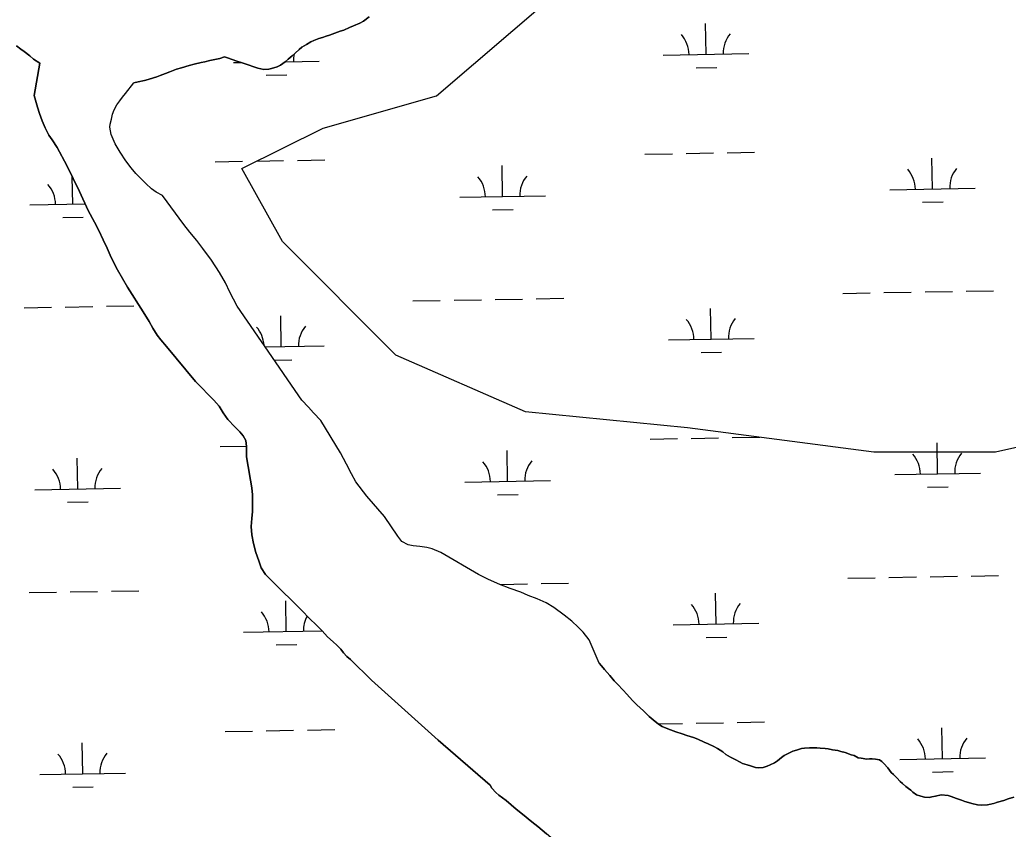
# Model space of a CAD drawing. Extents: x 3903937 to 3942190, y 260677 to 286651.
# Drawn here: x 3920916 to 3922070, y 269553 to 270498 of the extents above; entities that cross this region are included whole.
import ezdxf

# ---------------------------------------------------------------- set-up
doc = ezdxf.new("R2010")
doc.units = 0
for name, color, linetype in [('V-SITE-VEGE', 7, 'Continuous'), ('V-TOPO-SHOR', 7, 'Continuous'), ('V-WETL-SWMP', 7, 'Continuous')]:
    doc.layers.add(name, color=color, linetype=linetype)

msp = doc.modelspace()

# ---------------------------------------------------------------- linework, layer by layer
at = {"layer": 'V-SITE-VEGE'}
msp.add_lwpolyline([(3922310.6, 270049.7), (3922055.2, 269993), (3921913.4, 269993), (3921695.8, 270021.4), (3921506.7, 270040.3), (3921355.4, 270106.5), (3921223, 270239), (3921175.7, 270324.1), (3921270.3, 270371.5), (3921402.7, 270409.3), (3921535.1, 270522.8), (3921610.7, 270683.7), (3921658, 270797.2), (3921629.6, 270901.3), (3921487.8, 270986.5), (3921327, 271052.7), (3921260.8, 271260.9), (3921279.7, 271374.4), (3921364.8, 271469), (3921506.7, 271497.4), (3921752.6, 271469), (3921818.8, 271450.1), (3922055.2, 271421.7), (3922320, 271317.7)], dxfattribs=at)
at = {"layer": 'V-TOPO-SHOR'}
for points in [[(3921324.2, 270501.2), (3921317.6, 270496.3), (3921313.1, 270494), (3921306, 270490.9), (3921301.3, 270488.8), (3921294.5, 270485.7), (3921290.4, 270484.5), (3921284, 270482.2), (3921277.9, 270480.1), (3921273.8, 270478.7), (3921269.7, 270477.2), (3921265.4, 270476), (3921259.7, 270473.7), (3921256.2, 270472), (3921251.1, 270469.1), (3921245.7, 270466), (3921242.5, 270463.4), (3921237.6, 270459), (3921234.3, 270455.9), (3921229.6, 270451.8), (3921226.1, 270448.9), (3921220.6, 270444.8), (3921216.7, 270442.9), (3921210.3, 270440.9), (3921206.9, 270440.2), (3921201.3, 270439.8), (3921197.6, 270440.6), (3921194.3, 270441.6), (3921188.2, 270443.2), (3921183.9, 270445.1), (3921176, 270447.7), (3921169.7, 270449.7), (3921158.8, 270453.6), (3921155.1, 270454.6), (3921150, 270452.9), (3921145.9, 270452.1), (3921138.3, 270450.4), (3921132.3, 270449)], [(3920939.8, 270447.4), (3920932.4, 270452.1), (3920927.9, 270455.7), (3920921.3, 270461), (3920917.6, 270463.7), (3920912.5, 270467.4)], [(3921132.3, 270449), (3921128, 270448.1), (3921119.8, 270446), (3921114.1, 270444.6), (3921105.1, 270441.9), (3921099.3, 270440.2), (3921091.3, 270437.3), (3921086.4, 270435.4), (3921080.3, 270432.7), (3921076.4, 270431.5), (3921072.5, 270430), (3921066.3, 270428.4), (3921061.8, 270426.9), (3921054.6, 270425.5), (3921049.5, 270424.4)], [(3921465.4, 269604.4), (3921404.7, 269656.6), (3921327, 269727), (3921302.2, 269751), (3921297.9, 269754.4), (3921294.2, 269758.6), (3921291.1, 269763), (3921286.5, 269767.6), (3921282.2, 269771.5), (3921275.7, 269777.6), (3921269.3, 269784.5), (3921262.7, 269791.2), (3921254.5, 269798.8), (3921245.5, 269808), (3921210.7, 269842.7), (3921203.3, 269850.4), (3921198.2, 269858), (3921195.2, 269866), (3921191.8, 269875.8), (3921189.2, 269886.3), (3921187.2, 269896.6), (3921186.4, 269906.4), (3921187.1, 269915.6), (3921187.8, 269923.6), (3921188.1, 269932), (3921187.9, 269943.1), (3921187.3, 269951.5), (3921185.5, 269960.3), (3921183, 269976.4), (3921181.1, 269987.6), (3921181.1, 269999.8), (3921180, 270006.6), (3921177.2, 270012), (3921173.2, 270016.8), (3921167.4, 270022.7), (3921159.3, 270031.3), (3921153.9, 270039), (3921148.9, 270046.8), (3921142.8, 270053.7), (3921136.3, 270060.3), (3921128.7, 270068), (3921121.6, 270075.6), (3921087.6, 270116.6), (3921081, 270124.2), (3921076.6, 270129.6), (3921071.8, 270137.7), (3921067.3, 270145.6), (3921060.3, 270157), (3921041.9, 270185.6), (3921030.4, 270205.9), (3921023, 270220.3), (3921018.4, 270231.1), (3921013.8, 270240.8), (3921008.7, 270251.7), (3921003.4, 270261.5), (3920996, 270275.4), (3920985.9, 270297.6), (3920971.1, 270327.8), (3920960.1, 270348.7), (3920954.1, 270357.7), (3920950.4, 270363.3), (3920945.9, 270371.8), (3920942.3, 270380), (3920939.3, 270388.6), (3920937.1, 270395.8), (3920933, 270409.5), (3920939.8, 270447.4)], [(3921592.6, 269746.5), (3921580.8, 269773.8), (3921574.1, 269782.7), (3921568.3, 269788.9), (3921560.7, 269795.9), (3921551.9, 269802.6), (3921539.7, 269811.6), (3921530.7, 269817.1), (3921520.3, 269821.9), (3921509.9, 269825.8), (3921501, 269829.7), (3921488.7, 269833.9), (3921476.8, 269838.5), (3921463.6, 269844.5), (3921451.6, 269850.4), (3921408, 269875.9), (3921397.6, 269880.1), (3921391.5, 269881.8), (3921383.3, 269882.9), (3921375.4, 269883.5), (3921369.8, 269884.8), (3921362.3, 269888.7), (3921357.7, 269894.9), (3921342, 269917.8), (3921321.4, 269941.5), (3921308.6, 269958.5), (3921303.4, 269967.7), (3921297.7, 269979.1), (3921290.5, 269992.3), (3921267.7, 270030.2), (3921259.3, 270038.8), (3921253.2, 270045.5), (3921245.7, 270053.8), (3921237.9, 270064.9), (3921210.6, 270104.6), (3921170.1, 270163.6), (3921161.5, 270179.8), (3921156.3, 270190.7), (3921149.4, 270202.7), (3921140, 270217.2), (3921129.9, 270230.8), (3921122.8, 270240.4), (3921114.7, 270250.1), (3921107.8, 270259), (3921082.8, 270292.9), (3921075.6, 270296.8), (3921070.1, 270300.7), (3921063.4, 270306.9), (3921058.3, 270311.8), (3921051.8, 270318.4), (3921046.5, 270324.9), (3921040.2, 270333.4), (3921033.6, 270343.5), (3921027.8, 270353.1), (3921022.9, 270363.9), (3921021.5, 270372.4), (3921021.8, 270375.9), (3921023.3, 270382), (3921024.7, 270387.8), (3921026.4, 270392.9), (3921029.6, 270398.7), (3921033.1, 270403.4), (3921036.3, 270407.5), (3921039.8, 270411.7), (3921049.5, 270424.4)], [(3921592.6, 269746.5), (3921595.3, 269743.6), (3921599, 269739.1), (3921601.9, 269735.9), (3921605, 269732.2), (3921610.2, 269726.2), (3921614.1, 269722.2), (3921620.5, 269715.2), (3921624.8, 269710.3), (3921631.6, 269702.9), (3921636.6, 269698), (3921644.2, 269691.1), (3921651, 269684.5), (3921655.5, 269680.7), (3921661.9, 269675.4), (3921666.2, 269672.7), (3921672.8, 269670.1), (3921682, 269666.6), (3921689.6, 269664), (3921694.8, 269662.2), (3921702.6, 269659.7), (3921707.7, 269657.9), (3921715.1, 269654.6), (3921720, 269652.6), (3921726.6, 269649.4), (3921730.9, 269647.1), (3921736.9, 269643), (3921740.6, 269640.2), (3921746, 269636.9), (3921751.3, 269634.1), (3921757.3, 269631), (3921760.1, 269629.4), (3921765.3, 269627.8), (3921769.2, 269626.7), (3921775.1, 269624.9), (3921778.8, 269624.3), (3921784.2, 269624.8), (3921788.9, 269626.4), (3921792.4, 269627.9), (3921797.3, 269630.3), (3921800.8, 269632.8), (3921805.5, 269636.5), (3921808.7, 269639), (3921814.7, 269641.9), (3921818.6, 269643.8), (3921823.1, 269645.2), (3921829, 269646.9), (3921832.5, 269647.3), (3921838, 269648), (3921841.7, 269648)], [(3921841.7, 269648), (3921846.9, 269647.8), (3921850.6, 269647.6), (3921856.3, 269647), (3921860, 269646.6), (3921865.1, 269645.6), (3921871.1, 269644.6), (3921874.6, 269643.6), (3921879.7, 269642.2), (3921886.9, 269639.7), (3921890.2, 269638.7), (3921895.1, 269636.3), (3921898.4, 269635.9), (3921905, 269634.7), (3921908.1, 269634.9), (3921911.4, 269634.9), (3921915.3, 269634.7), (3921920, 269633.7), (3921922.7, 269631.9), (3921924.9, 269629.4), (3921929.5, 269624.5), (3921933.6, 269619), (3921936.1, 269616.5), (3921940, 269612.7), (3921944.1, 269608.6), (3921946.6, 269606.1), (3921950.7, 269602.6), (3921953.8, 269600.4), (3921956.4, 269598.2), (3921958.9, 269596.1), (3921963.2, 269593.1), (3921968.2, 269591.4), (3921972.3, 269590.2), (3921977.8, 269590), (3921980.9, 269590.5), (3921985.2, 269591.5), (3921991.8, 269593), (3922000, 269592), (3922003.7, 269590.8), (3922009.6, 269588.7), (3922015.6, 269586.7), (3922019.5, 269585.3), (3922023.6, 269584.1), (3922027.5, 269582.8), (3922034.1, 269581.2), (3922038.4, 269580.8), (3922045.8, 269581.3), (3922053.1, 269582.9), (3922057.7, 269584.2), (3922065, 269586.5), (3922070, 269588.1), (3922076.7, 269590.4)], [(3921605.6, 269477.9), (3921599.9, 269484.3), (3921590.8, 269493.9), (3921580.9, 269503.3), (3921573.5, 269510), (3921563, 269520.2), (3921555.6, 269526.4), (3921548.4, 269532.7), (3921541.4, 269538.8), (3921531.3, 269547.2), (3921521.2, 269556), (3921514, 269561.5), (3921503.3, 269570.3), (3921495.9, 269576.2), (3921483.9, 269586.4), (3921475.7, 269592.5), (3921472, 269595.6), (3921467.2, 269600.9), (3921465.4, 269604.4)]]:
    msp.add_lwpolyline(points, dxfattribs=at)
at = {"layer": 'V-WETL-SWMP'}
for p, q in [((3921717.5, 270457.7), (3921716.9, 270493.6)), ((3921226.2, 270449), (3921265.7, 270449.7)), ((3921667.5, 270456.8), (3921767.5, 270458.5)), ((3921165.7, 270447.9), (3921174.8, 270448.1)), ((3921705.8, 270442), (3921729.8, 270442.4)), ((3921203.9, 270433.2), (3921227.9, 270433.6)), ((3921192.3, 270333), (3921224.3, 270333.5)), ((3921240.3, 270333.8), (3921272.3, 270334.4)), ((3921646.1, 270340.9), (3921678.1, 270341.5)), ((3921694.1, 270341.8), (3921726.1, 270342.4)), ((3921742.1, 270342.6), (3921774.1, 270343.2)), ((3921981.7, 270300.4), (3921981.1, 270336.4)), ((3921144.3, 270332.1), (3921176.3, 270332.7)), ((3921479.9, 270291.6), (3921479.3, 270327.6)), ((3920978.1, 270282.8), (3920977.5, 270314.7)), ((3921931.8, 270299.5), (3922031.7, 270301.3)), ((3921429.9, 270290.7), (3921529.9, 270292.5)), ((3920928.1, 270281.9), (3920992.6, 270283)), ((3921468.2, 270275.9), (3921492.2, 270276.4)), ((3921970, 270284.8), (3921994, 270285.2)), ((3920966.4, 270267.1), (3920990.4, 270267.5)), ((3921519.2, 270172.2), (3921551.2, 270172.7)), ((3921877, 270178.5), (3921909, 270179)), ((3921925, 270179.3), (3921957, 270179.9)), ((3921973, 270180.2), (3922005, 270180.7)), ((3922021, 270181), (3922053, 270181.6)), ((3920921.4, 270161.7), (3920953.4, 270162.2)), ((3920969.4, 270162.5), (3921001.4, 270163.1)), ((3921017.4, 270163.4), (3921049.3, 270163.9)), ((3921375.2, 270169.7), (3921407.2, 270170.2)), ((3921423.2, 270170.5), (3921455.2, 270171.1)), ((3921471.2, 270171.3), (3921503.2, 270171.9)), ((3921723.4, 270125), (3921722.7, 270161)), ((3921221.5, 270116.2), (3921220.9, 270152.2)), ((3921673.4, 270124.1), (3921773.4, 270125.9)), ((3921202.9, 270115.9), (3921271.5, 270117.1)), ((3921711.6, 270109.4), (3921735.6, 270109.8)), ((3921213.4, 270100.6), (3921233.8, 270101)), ((3921748, 270010), (3921780, 270010.6)), ((3921150.2, 269999.5), (3921181.1, 270000)), ((3921652, 270008.3), (3921684, 270008.9)), ((3921700, 270009.2), (3921732, 270009.7)), ((3921987.6, 269967.8), (3921987, 270003.8)), ((3921485.8, 269959), (3921485.1, 269995)), ((3920983.9, 269950.1), (3920983.3, 269986.1)), ((3921937.6, 269966.9), (3922037.6, 269968.7)), ((3921435.8, 269958.1), (3921535.8, 269959.8)), ((3920934, 269949.2), (3921033.9, 269951)), ((3921474, 269943.3), (3921498, 269943.7)), ((3921975.9, 269952.2), (3921999.9, 269952.6)), ((3920972.2, 269934.5), (3920996.2, 269934.9)), ((3922026.9, 269848.4), (3922058.9, 269849)), ((3921477, 269838.7), (3921509, 269839.3)), ((3921525, 269839.6), (3921557, 269840.1)), ((3921882.9, 269845.9), (3921914.9, 269846.4)), ((3921930.9, 269846.7), (3921962.9, 269847.3)), ((3921978.9, 269847.6), (3922010.9, 269848.1)), ((3920927.2, 269829), (3920959.2, 269829.6)), ((3920975.2, 269829.9), (3921007.2, 269830.4)), ((3921023.2, 269830.7), (3921055.2, 269831.3)), ((3921729.2, 269792.4), (3921728.6, 269828.4)), ((3921227.4, 269783.6), (3921226.8, 269819.6)), ((3921679.2, 269791.5), (3921779.2, 269793.3)), ((3921177.4, 269782.7), (3921269.5, 269784.3)), ((3921215.7, 269767.9), (3921239.7, 269768.4)), ((3921717.5, 269776.8), (3921741.5, 269777.2)), ((3921661.4, 269675.8), (3921689.8, 269676.3)), ((3921705.8, 269676.5), (3921737.8, 269677.1)), ((3921753.8, 269677.4), (3921785.8, 269678)), ((3921156, 269666.9), (3921188, 269667.4)), ((3921204, 269667.7), (3921236, 269668.3)), ((3921252, 269668.6), (3921284, 269669.1)), ((3921993.5, 269635.2), (3921992.8, 269671.2)), ((3920989.8, 269617.5), (3920989.2, 269653.5)), ((3921943.5, 269634.3), (3922043.5, 269636)), ((3920939.8, 269616.6), (3921039.8, 269618.4)), ((3921981.7, 269619.5), (3922005.7, 269620)), ((3920978.1, 269601.9), (3921002.1, 269602.3))]:
    msp.add_line(p, q, dxfattribs=at)
for points in [[(3921049.5, 270424.4), (3921054.6, 270425.5), (3921061.8, 270426.9), (3921066.3, 270428.4), (3921072.5, 270430), (3921076.4, 270431.5), (3921080.3, 270432.7), (3921086.4, 270435.4), (3921091.3, 270437.3), (3921099.3, 270440.2), (3921105.1, 270441.9), (3921114.1, 270444.6), (3921119.8, 270446), (3921128, 270448.1), (3921132.3, 270449), (3921138.3, 270450.4), (3921145.9, 270452.1), (3921150, 270452.9), (3921155.1, 270454.6), (3921158.8, 270453.6), (3921169.7, 270449.7), (3921176, 270447.7), (3921183.9, 270445.1), (3921188.2, 270443.2), (3921194.3, 270441.6), (3921197.6, 270440.6), (3921201.3, 270439.8), (3921206.9, 270440.2), (3921210.3, 270440.9), (3921216.7, 270442.9), (3921220.6, 270444.8), (3921226.1, 270448.9), (3921229.6, 270451.8), (3921234.3, 270455.9), (3921237.6, 270459), (3921242.5, 270463.4), (3921245.7, 270466), (3921251.1, 270469.1), (3921256.2, 270472), (3921259.7, 270473.7), (3921265.4, 270476), (3921269.7, 270477.2), (3921273.8, 270478.7), (3921277.9, 270480.1), (3921284, 270482.2), (3921290.4, 270484.5), (3921294.5, 270485.7), (3921301.3, 270488.8), (3921306, 270490.9), (3921313.1, 270494), (3921317.6, 270496.3), (3921324.2, 270501.2)], [(3920912.5, 270467.4), (3920917.6, 270463.7), (3920921.3, 270461), (3920927.9, 270455.7)], [(3920927.9, 270455.7), (3920932.4, 270452.1), (3920939.9, 270447.4), (3920933, 270409.5), (3920937.1, 270395.8), (3920939.3, 270388.6), (3920942.3, 270380), (3920945.9, 270371.8), (3920950.4, 270363.3), (3920954.1, 270357.7), (3920960.1, 270348.7), (3920971.1, 270327.8), (3920985.9, 270297.6), (3920996, 270275.4), (3921003.4, 270261.5), (3921008.7, 270251.7), (3921013.8, 270240.8), (3921018.4, 270231.1), (3921023, 270220.3), (3921030.4, 270205.9), (3921041.9, 270185.6), (3921060.3, 270157), (3921067.3, 270145.6), (3921071.8, 270137.7), (3921076.6, 270129.6), (3921081, 270124.2), (3921087.6, 270116.6), (3921121.6, 270075.6), (3921128.7, 270068), (3921136.3, 270060.3), (3921142.8, 270053.7), (3921148.9, 270046.8), (3921153.9, 270039), (3921159.3, 270031.3), (3921167.4, 270022.7), (3921173.2, 270016.8), (3921177.2, 270012), (3921180, 270006.6), (3921181.1, 269999.8), (3921181.1, 269987.6), (3921183, 269976.4), (3921185.5, 269960.3), (3921187.3, 269951.5), (3921187.9, 269943.1), (3921188.1, 269932), (3921187.8, 269923.6), (3921187.1, 269915.6), (3921186.4, 269906.4), (3921187.2, 269896.6), (3921189.2, 269886.3), (3921191.8, 269875.8), (3921195.2, 269866), (3921198.2, 269858), (3921203.3, 269850.4), (3921210.7, 269842.7), (3921245.5, 269808), (3921254.5, 269798.8), (3921262.7, 269791.2), (3921269.3, 269784.5), (3921275.7, 269777.6), (3921282.2, 269771.5), (3921286.5, 269767.6), (3921291.1, 269763), (3921294.2, 269758.6), (3921297.9, 269754.4), (3921302.2, 269751), (3921327, 269727), (3921404.7, 269656.6), (3921465.4, 269604.4), (3921467.2, 269600.9), (3921472, 269595.6), (3921475.7, 269592.5), (3921483.9, 269586.4), (3921495.9, 269576.2), (3921503.3, 269570.3), (3921514, 269561.5), (3921521.2, 269556), (3921531.3, 269547.2)], [(3921026.4, 270392.9), (3921029.6, 270398.7), (3921033.1, 270403.4), (3921036.3, 270407.5), (3921039.8, 270411.7), (3921049.5, 270424.4)], [(3921805.5, 269636.5), (3921800.8, 269632.8), (3921797.3, 269630.3), (3921792.4, 269627.9), (3921788.9, 269626.4), (3921784.2, 269624.8), (3921778.8, 269624.3), (3921775.1, 269624.9), (3921769.2, 269626.7), (3921765.3, 269627.8), (3921760.1, 269629.4), (3921757.3, 269631), (3921751.3, 269634.1), (3921746, 269636.9), (3921740.6, 269640.2), (3921736.9, 269643), (3921730.9, 269647.1), (3921726.6, 269649.4), (3921720, 269652.6), (3921715.1, 269654.6), (3921707.7, 269657.9), (3921702.6, 269659.7), (3921694.8, 269662.2), (3921689.6, 269664), (3921682, 269666.6), (3921672.8, 269670.1), (3921666.2, 269672.7), (3921661.9, 269675.4), (3921655.5, 269680.7), (3921651, 269684.5), (3921644.2, 269691.1), (3921636.6, 269698), (3921631.6, 269702.9), (3921624.8, 269710.3), (3921620.5, 269715.2), (3921614.1, 269722.2), (3921610.2, 269726.2), (3921605, 269732.2), (3921601.9, 269735.9), (3921599, 269739.1), (3921595.3, 269743.6), (3921592.6, 269746.5), (3921580.8, 269773.8), (3921574.1, 269782.7), (3921568.3, 269788.9), (3921560.7, 269795.9), (3921551.9, 269802.6), (3921539.7, 269811.6), (3921530.7, 269817.1), (3921520.3, 269821.9), (3921509.9, 269825.8), (3921501, 269829.7), (3921488.7, 269833.9), (3921476.8, 269838.5), (3921463.6, 269844.5), (3921451.6, 269850.4), (3921408, 269875.9), (3921397.6, 269880.1), (3921391.5, 269881.8), (3921383.3, 269882.9), (3921375.4, 269883.5), (3921369.8, 269884.8), (3921362.3, 269888.7), (3921357.7, 269894.9), (3921341.9, 269917.8), (3921321.4, 269941.5), (3921308.6, 269958.5), (3921303.4, 269967.7), (3921297.7, 269979.1), (3921290.5, 269992.3), (3921267.7, 270030.2), (3921259.3, 270038.8), (3921253.2, 270045.5), (3921245.7, 270053.8), (3921237.9, 270064.9), (3921210.6, 270104.6), (3921170.1, 270163.6), (3921161.5, 270179.8), (3921156.3, 270190.7), (3921149.4, 270202.7), (3921140, 270217.2), (3921129.9, 270230.8), (3921122.8, 270240.4), (3921114.7, 270250.1), (3921107.8, 270259), (3921082.8, 270292.9), (3921075.6, 270296.8), (3921070.1, 270300.7), (3921063.4, 270306.9), (3921058.3, 270311.8), (3921051.8, 270318.4), (3921046.5, 270324.9), (3921040.2, 270333.4), (3921033.6, 270343.5), (3921027.8, 270353.1), (3921022.9, 270363.9), (3921021.5, 270372.4), (3921021.8, 270375.9), (3921023.3, 270382), (3921024.7, 270387.8), (3921026.4, 270392.9)], [(3922076.7, 269590.4), (3922070, 269588.1), (3922065, 269586.5), (3922057.7, 269584.2), (3922053.2, 269582.9), (3922045.8, 269581.3), (3922038.4, 269580.8), (3922034.1, 269581.2), (3922027.5, 269582.8), (3922023.6, 269584.1), (3922019.5, 269585.3), (3922015.6, 269586.7), (3922009.6, 269588.7), (3922003.7, 269590.8), (3922000, 269592), (3921991.8, 269593), (3921985.2, 269591.5), (3921980.9, 269590.5), (3921977.8, 269590), (3921972.3, 269590.2), (3921968.2, 269591.4), (3921963.2, 269593.1), (3921958.9, 269596.1), (3921956.4, 269598.2), (3921953.8, 269600.4), (3921950.7, 269602.6), (3921946.6, 269606.1), (3921944.1, 269608.6), (3921940, 269612.7), (3921936.1, 269616.5), (3921933.6, 269619), (3921929.5, 269624.5), (3921924.9, 269629.4), (3921922.7, 269631.9), (3921920, 269633.7), (3921915.3, 269634.7), (3921911.4, 269634.9), (3921908.1, 269634.9), (3921905, 269634.7), (3921898.4, 269635.9), (3921895.1, 269636.3), (3921890.2, 269638.7), (3921886.9, 269639.7), (3921879.7, 269642.2), (3921874.6, 269643.6), (3921871.1, 269644.6), (3921865.1, 269645.6), (3921860, 269646.6), (3921856.3, 269647), (3921850.6, 269647.6), (3921846.9, 269647.8), (3921841.7, 269648), (3921838, 269648), (3921832.5, 269647.3), (3921829, 269646.9), (3921823.1, 269645.2), (3921818.6, 269643.8), (3921814.7, 269641.9), (3921808.7, 269639), (3921805.5, 269636.5)]]:
    msp.add_lwpolyline(points, dxfattribs=at)
for centre, start, end in [((3921662.3, 270457.2), 0.2366, 41.7802), ((3921772.7, 270459.1), 140.2366, 181.7802), ((3921270.9, 270450.3), 167.2502, 181.7802), ((3921926.5, 270299.9), 0.2366, 41.7802), ((3922037, 270301.9), 140.2366, 181.7802), ((3921424.7, 270291.1), 0.2366, 41.7802), ((3921535.1, 270293), 140.2366, 181.7802), ((3920922.8, 270282.3), 0.2366, 41.7802), ((3921778.6, 270126.5), 140.2366, 181.7802), ((3921166.3, 270115.7), 3.7356, 41.7802), ((3921276.8, 270117.6), 140.2366, 181.7802), ((3921668.1, 270124.5), 0.2366, 41.7802), ((3921932.4, 269967.3), 0.2366, 41.7802), ((3922042.8, 269969.2), 140.2366, 181.7802), ((3921430.5, 269958.5), 0.2366, 41.7802), ((3921541, 269960.4), 140.2366, 181.7802), ((3920928.7, 269949.6), 0.2366, 41.7802), ((3921039.2, 269951.6), 140.2366, 181.7802), ((3921674, 269791.9), 0.2366, 41.7802), ((3921784.4, 269793.9), 140.2366, 181.7802), ((3921172.1, 269783.1), 0.2366, 41.7802), ((3921282.6, 269785), 151.6611, 181.7802), ((3921938.2, 269634.7), 0.2366, 41.7802), ((3922048.7, 269636.6), 140.2366, 181.7802), ((3921045, 269619), 140.2366, 181.7802), ((3920934.6, 269617), 0.2366, 41.7802)]:
    msp.add_arc(centre, 35.2, start, end, dxfattribs=at)

doc.saveas('drawing.dxf')
